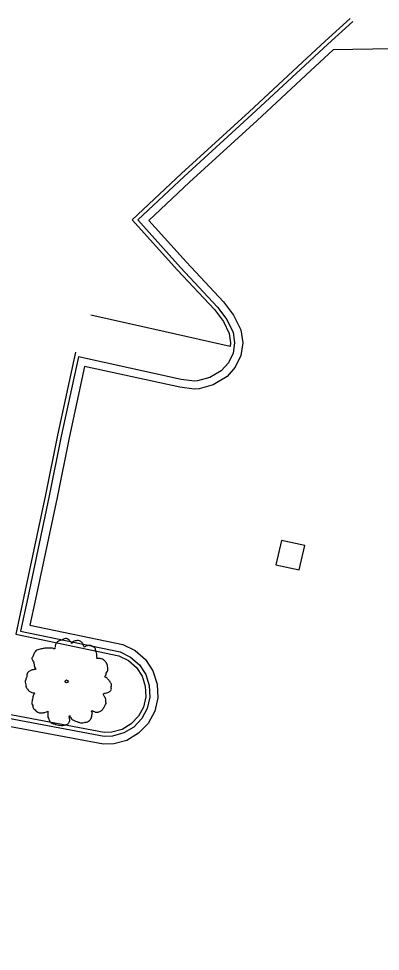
# Model space of a CAD drawing. Extents: x 2161152 to 2175754, y 602179 to 617749.
# Drawn here: x 2163408.1 to 2163453.7, y 606080 to 606197.6 of the extents above; entities that cross this region are included whole.
import ezdxf

# ---------------------------------------------------------------- set-up
doc = ezdxf.new("R2010")
doc.units = 0
for name, color, linetype in [('RD_EX_Conc_Curb', 7, 'Continuous'), ('RD_EX_Conc_Gutter', 7, 'Continuous'), ('RD_EX_Conc_Sidewalk', 7, 'Continuous'), ('RD_EX_DR_Inlet', 7, 'Continuous'), ('RD_EX_VEG', 7, 'Continuous')]:
    doc.layers.add(name, color=color, linetype=linetype)

msp = doc.modelspace()

# ---------------------------------------------------------------- linework, layer by layer
at = {"layer": 'RD_EX_Conc_Curb'}
for points in [[(2163450.21, 606197.21), (2163447.05, 606194.33), (2163444.19, 606191.69), (2163437.45, 606185.45), (2163428.92, 606177.66), (2163423.08, 606172.18), (2163428.48, 606166.18), (2163433.14, 606161.2), (2163434.31, 606159.64), (2163435.1, 606158.01), (2163435.3, 606156.7), (2163435.11, 606155.38), (2163434.54, 606154.17), (2163433.65, 606153.19), (2163433.59, 606153.14), (2163432.18, 606152.33), (2163430.62, 606151.89), (2163430.22, 606151.84), (2163428.57, 606152.07), (2163415.61, 606154.91), (2163413.45, 606144.93), (2163411.94, 606137.41), (2163409.21, 606124.59), (2163408.31, 606120.34), (2163420.87, 606117.72), (2163422.19, 606117.08), (2163423.29, 606116.11), (2163424.09, 606114.89), (2163424.54, 606113.5), (2163424.6, 606112.03), (2163424.27, 606110.61), (2163423.58, 606109.32), (2163422.57, 606108.26), (2163421.31, 606107.51), (2163419.9, 606107.12), (2163418.84, 606107.08), (2163406.11, 606109.46)], [(2163449.84, 606197.55), (2163446.72, 606194.7), (2163443.85, 606192.06), (2163437.11, 606185.82), (2163428.58, 606178.03), (2163422.38, 606172.21), (2163428.11, 606165.84), (2163432.76, 606160.88), (2163433.88, 606159.38), (2163434.61, 606157.86), (2163434.79, 606156.69), (2163434.72, 606156.22)], [(2163415.22, 606155.5), (2163412.96, 606145.03), (2163411.45, 606137.52), (2163408.73, 606124.7), (2163407.72, 606119.95), (2163420.71, 606117.25), (2163421.91, 606116.66), (2163422.91, 606115.78), (2163423.64, 606114.67), (2163424.04, 606113.41), (2163424.1, 606112.08), (2163423.8, 606110.78), (2163423.17, 606109.62), (2163422.25, 606108.66), (2163421.11, 606107.97), (2163419.82, 606107.62), (2163418.87, 606107.58), (2163405.74, 606110.04), (2163405.02, 606107.22), (2163402.79, 606096.73), (2163400.24, 606084.1), (2163398.96, 606078.77), (2163397.92, 606074.4)]]:
    msp.add_lwpolyline(points, dxfattribs=at)
at = {"layer": 'RD_EX_Conc_Gutter'}
msp.add_lwpolyline([(2163455.18, 606193.75), (2163447.73, 606193.6), (2163444.87, 606190.96), (2163438.13, 606184.72), (2163429.6, 606176.93), (2163424.48, 606172.12), (2163429.22, 606166.85), (2163433.91, 606161.84), (2163435.17, 606160.17), (2163436.06, 606158.31), (2163436.31, 606156.7), (2163436.07, 606155.09), (2163435.38, 606153.61), (2163434.34, 606152.46), (2163434.16, 606152.31), (2163432.57, 606151.41), (2163430.82, 606150.9), (2163430.21, 606150.83), (2163428.39, 606151.08), (2163416.37, 606153.72), (2163414.43, 606144.72), (2163412.92, 606137.21), (2163410.19, 606124.36), (2163409.5, 606121.11), (2163421.2, 606118.68), (2163422.75, 606117.92), (2163424.05, 606116.78), (2163425, 606115.33), (2163425.53, 606113.67), (2163425.61, 606111.94), (2163425.22, 606110.25), (2163424.39, 606108.72), (2163423.19, 606107.47), (2163421.7, 606106.58), (2163420.05, 606106.13), (2163418.76, 606106.08), (2163406.84, 606108.31)], dxfattribs=at)
at = {"layer": 'RD_EX_Conc_Sidewalk'}
msp.add_lwpolyline([(2163434.72, 606156.22), (2163426.53, 606158.08), (2163417.18, 606160.18)], dxfattribs=at)
at = {"layer": 'RD_EX_DR_Inlet'}
msp.add_lwpolyline([(2163440.47, 606128.69), (2163443.44, 606128.07), (2163444.14, 606131.14), (2163441.2, 606131.79), (2163440.47, 606128.69)], dxfattribs=at)
at = {"layer": 'RD_EX_VEG'}
for centre, radius in [((2163414.11, 606114.01), 0.188), ((2163414.1, 606114), 0.000075)]:
    msp.add_circle(centre, radius, dxfattribs=at)
for points in [[(2163414.21, 606119.39), (2163413.98, 606119.41), (2163413.74, 606119.33), (2163413.55, 606119.26), (2163413.38, 606119.2), (2163413.22, 606119.13), (2163412.99, 606119), (2163412.82, 606118.85), (2163412.73, 606118.66), (2163412.69, 606118.49), (2163412.65, 606118.28), (2163412.65, 606118.15), (2163412.56, 606118.13), (2163412.45, 606118.15), (2163412.26, 606118.21), (2163412.07, 606118.21), (2163411.89, 606118.21), (2163411.62, 606118.19), (2163411.36, 606118.19), (2163411.15, 606118.15), (2163410.91, 606118.12), (2163410.63, 606118.02), (2163410.37, 606117.93), (2163410.14, 606117.74), (2163409.96, 606117.38), (2163409.86, 606117.12), (2163409.75, 606116.93), (2163409.86, 606116.6), (2163409.99, 606116.34), (2163410.01, 606116.19), (2163410.07, 606115.87), (2163410.14, 606115.7), (2163410.24, 606115.55), (2163410.18, 606115.53), (2163409.9, 606115.49), (2163409.67, 606115.42), (2163409.36, 606115.25), (2163409.19, 606115.08), (2163409.11, 606114.84), (2163409.09, 606114.57), (2163409.02, 606114.42), (2163408.96, 606114.22), (2163408.94, 606114.16), (2163408.91, 606113.92), (2163408.98, 606113.58), (2163409, 606113.32), (2163409.09, 606113.15), (2163409.21, 606113.02), (2163409.34, 606112.83), (2163409.64, 606112.66), (2163409.88, 606112.59), (2163410.03, 606112.57), (2163409.9, 606112.19), (2163409.86, 606111.93), (2163409.77, 606111.63), (2163409.77, 606111.57), (2163409.73, 606111.22), (2163409.84, 606110.97), (2163409.9, 606110.69), (2163410.03, 606110.53), (2163410.24, 606110.3), (2163410.48, 606110.13), (2163410.85, 606110.04), (2163411.15, 606110.06), (2163411.59, 606110.19), (2163411.77, 606110.24), (2163411.75, 606110.11), (2163411.77, 606109.83), (2163411.77, 606109.51), (2163411.89, 606109.27), (2163411.96, 606109.06), (2163412.07, 606108.88), (2163412.32, 606108.71), (2163412.62, 606108.65), (2163412.93, 606108.54), (2163413.27, 606108.48), (2163413.65, 606108.46), (2163414.1, 606108.58), (2163414.3, 606108.67), (2163414.38, 606108.8), (2163414.53, 606109.08), (2163414.49, 606109.25), (2163414.51, 606109.7), (2163414.58, 606109.57), (2163414.72, 606109.31), (2163415.09, 606109.08), (2163415.39, 606108.95), (2163415.75, 606108.84), (2163415.97, 606108.78), (2163416.33, 606108.84), (2163416.61, 606108.89), (2163416.89, 606108.99), (2163417.11, 606109.19), (2163417.25, 606109.4), (2163417.28, 606109.61), (2163417.34, 606109.89), (2163417.38, 606110.02)], [(2163417.38, 606110.02), (2163417.32, 606110.15), (2163417.28, 606110.34), (2163417.34, 606110.32), (2163417.47, 606110.28), (2163417.68, 606110.19), (2163417.85, 606110.13), (2163418.09, 606110.15), (2163418.3, 606110.23), (2163418.63, 606110.43), (2163418.84, 606110.79), (2163419.04, 606111.09), (2163419.1, 606111.33), (2163419.06, 606111.5), (2163419.04, 606111.87), (2163418.89, 606112.06), (2163418.86, 606112.16), (2163418.78, 606112.46), (2163418.84, 606112.49), (2163419.04, 606112.53), (2163419.33, 606112.62), (2163419.53, 606112.72), (2163419.7, 606112.85), (2163419.76, 606113.02), (2163419.74, 606113.32), (2163419.78, 606113.62), (2163419.72, 606113.73), (2163419.64, 606113.84), (2163419.59, 606113.99), (2163419.48, 606114.1), (2163419.4, 606114.22), (2163419.33, 606114.29), (2163419.23, 606114.4), (2163419.1, 606114.5), (2163418.99, 606114.54), (2163418.95, 606114.65), (2163419.06, 606114.8), (2163419.1, 606114.87), (2163419.12, 606115.04), (2163419.29, 606115.3), (2163419.33, 606115.6), (2163419.29, 606115.92), (2163419.25, 606116.13), (2163419.14, 606116.34), (2163418.99, 606116.52), (2163418.89, 606116.65), (2163418.76, 606116.75), (2163418.52, 606116.84), (2163418.33, 606116.88), (2163418.07, 606116.88), (2163417.92, 606116.92), (2163417.94, 606116.95), (2163417.94, 606117.07), (2163417.94, 606117.27), (2163417.88, 606117.61), (2163417.77, 606117.98), (2163417.77, 606118), (2163417.7, 606118.19), (2163417.53, 606118.34), (2163417.4, 606118.42), (2163417.25, 606118.51), (2163417.06, 606118.53), (2163416.83, 606118.53), (2163416.63, 606118.49), (2163416.48, 606118.42), (2163416.35, 606118.32), (2163416.29, 606118.43), (2163416.21, 606118.66), (2163416.18, 606118.77), (2163416.06, 606118.9), (2163415.9, 606119.05), (2163415.56, 606119.15), (2163415.09, 606119.09), (2163414.87, 606118.94), (2163414.75, 606118.81), (2163414.72, 606118.9), (2163414.57, 606119.05), (2163414.49, 606119.18), (2163414.36, 606119.28), (2163414.25, 606119.35), (2163414.17, 606119.39)]]:
    msp.add_spline(points, degree=3, dxfattribs=at)

doc.saveas('drawing.dxf')
